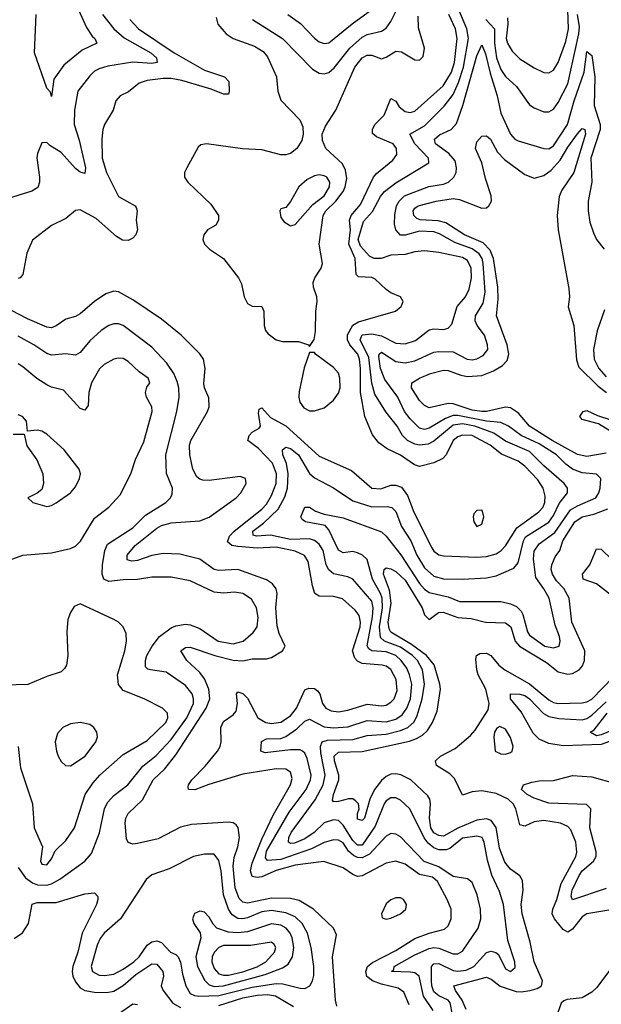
# Model space of a CAD drawing. Header units: inches. Extents: x 884549 to 1028252, y 526810 to 653624.
# Tile 658 of 1056: x 991577 to 994010, y 561632 to 565749. Entities that reach past the tile are written whole.
import ezdxf

# ---------------------------------------------------------------- set-up
doc = ezdxf.new("R2010")
doc.units = ezdxf.units.IN
doc.header["$MEASUREMENT"] = 0
doc.layers.add('A9596', color=7, linetype='Continuous')

msp = doc.modelspace()

# ---------------------------------------------------------------- linework, layer by layer
at = {"layer": 'A9596', "color": 5}
for points, elevation in [([(991923.3, 565770), (991971.1, 565710), (992013.6, 565673.6), (992124.8, 565610), (992149.4, 565590), (992152.2, 565570), (992130, 565565.8), (992050, 565570.6), (991946.1, 565553.9), (991910, 565543.8), (991890, 565533.2), (991870, 565514.4), (991819.8, 565450), (991805.9, 565370), (991804.7, 565310), (991825.3, 565245.3), (991852.4, 565130), (991850, 565105.7), (991830, 565110.7), (991810, 565126.9), (991750, 565193), (991702.5, 565222.5), (991690, 565235.4), (991670, 565234), (991651, 565189), (991648.8, 565171.2), (991659.8, 565090), (991660.1, 565070), (991652.1, 565047.9), (991628.2, 565031.8), (991510, 564996.1)], 2060), ([(991822.3, 565790), (991856, 565716), (991879.9, 565679.9), (991891.6, 565670), (991899.1, 565650), (991838, 565622), (991760.8, 565559.2), (991719.4, 565500.6), (991710, 565428), (991705.6, 565445.6), (991690, 565462), (991639.1, 565610), (991646.3, 565770)], 2040), ([(992398.2, 565758.2), (992405.5, 565730), (992440.2, 565690), (992470, 565669.6), (992558.7, 565638.7), (992595.2, 565615.2), (992614, 565594), (992650.8, 565510), (992657, 565450), (992670, 565412.2), (992749.2, 565330), (992760.9, 565300.9), (992763.5, 565270), (992756.6, 565243.4), (992736, 565210), (992710, 565189.9), (992690, 565184.1), (992670, 565184.5), (992590, 565205.2), (992508.5, 565208.5), (992358, 565230), (992334.3, 565225.7), (992323.9, 565216.1), (992275.6, 565130), (992266.9, 565110), (992266.9, 565090), (992279.7, 565070), (992377.2, 564977.2), (992409, 564930), (992408.8, 564910), (992397.5, 564890), (992362.6, 564870), (992347.4, 564850), (992343.7, 564830), (992350.4, 564810), (992370.4, 564790), (992430, 564750.3), (992491.6, 564670), (992504.5, 564644.5), (992516.5, 564590), (992530, 564562.4), (992550, 564551.6), (992590.4, 564550), (992597.8, 564530), (992599.4, 564470), (992605.6, 564450), (992615.9, 564435.9), (992650.4, 564410), (992676, 564404), (992743.4, 564403.4), (992784.7, 564390), (992790, 564382), (992808.4, 564411.6), (992814.5, 564445.5), (992816.1, 564530), (992821.6, 564570), (992819.9, 564590), (992805.5, 564630), (992804.4, 564650), (992811.6, 564670), (992837.9, 564710), (992843.4, 564730), (992830.3, 564810), (992845.9, 564930), (992857.3, 564950), (992899.5, 564990), (992930.1, 565029.9), (992939.1, 565050), (992944.9, 565084.9), (992939.9, 565119.9), (992926.7, 565146.7), (992857.1, 565210), (992843.9, 565243.9), (992842, 565270), (992856.5, 565303.5), (992899.5, 565370), (992979.5, 565550), (993010, 565589.7), (993030, 565600.6), (993050, 565601), (993090, 565585.7), (993110, 565591.8), (993150, 565617.3), (993174.3, 565614.3), (993230, 565580.9), (993250, 565579.1), (993265, 565595), (993270.8, 565630), (993245.4, 565714.6), (993244, 565764)], 2120), ([(993205.9, 561630), (993183.5, 561683.5), (993160.1, 561700.1), (993090, 561716.1), (993052.6, 561730), (993028.8, 561748.8), (993024.5, 561770), (993031.6, 561790), (993053.2, 561806.8), (993150, 561857.1), (993230, 561906.7), (993290, 561929.7), (993353.6, 561946.4), (993370, 561960.2), (993382.1, 561990), (993381.4, 562030), (993365.4, 562070), (993325.4, 562145.4), (993304.1, 562164.1), (993250, 562175.4), (993190, 562217.6), (993150, 562230.4), (993110, 562222.1), (993010, 562169.1), (992990, 562166.9), (992970, 562174.8), (992930, 562202.5), (992848.9, 562228.9), (992730, 562213.3), (992650, 562191.8), (992590, 562165.6), (992570, 562161.8), (992550, 562167.1), (992542.3, 562190), (992550, 562222.9), (992590, 562322.1), (992637.3, 562422.7), (992710.3, 562550), (992716.7, 562576.7), (992710, 562602.4), (992690, 562615.2), (992650, 562616.9), (992510, 562594.6), (992368.3, 562551.7), (992310, 562528.8), (992282.7, 562530), (992282.1, 562542.1), (992282.7, 562550), (992296.4, 562570), (992352.6, 562627.4), (992404.3, 562690), (992415.4, 562710), (992419.5, 562730), (992417.9, 562790), (992430, 562814.8), (992470, 562842.2), (992482.2, 562857.8), (992487.8, 562890), (992484.5, 562930), (992490, 562938.9), (992510, 562932.2), (992530, 562912.7), (992573.3, 562830), (992606, 562810), (992630, 562806.2), (992670, 562811.9), (992710, 562838.1), (992734.9, 562870), (992770, 562947), (992786.1, 562953.9), (992810, 562952.2), (992822.7, 562942.7), (992832.4, 562930), (992844.2, 562890), (992858.3, 562870), (992879.3, 562859.3), (992910, 562855.5), (992950, 562862), (993030, 562887.4), (993090, 562880.7), (993110, 562883.1), (993130, 562894.8), (993142.9, 562910), (993155.7, 562944.3), (993152.5, 562990), (993130, 563032.1), (993110, 563045.7), (993093, 563050), (993010, 563057.6), (992990, 563067.2), (992979.4, 563079.4), (992969.4, 563110), (993000.9, 563210), (993002.8, 563230), (992997.3, 563257.3), (992980.1, 563280.1), (992927.5, 563327.5), (992890, 563337.1), (992830, 563338.2), (992812.3, 563350), (992801.4, 563381.4), (992784.1, 563484.1), (992768.2, 563508.2), (992730, 563526.7), (992650, 563542.8), (992570, 563539), (992490, 563545.6), (992464.6, 563550), (992446.1, 563566.1), (992454.6, 563590), (992473.9, 563610), (992590, 563701.7), (992610, 563722.8), (992630, 563759.6), (992649.2, 563810), (992651.9, 563850), (992635, 563895), (992576.2, 563956.2), (992531.1, 563990), (992536.3, 564010), (992550, 564024.9), (992579, 564041), (992584.7, 564050), (992575.8, 564104.2), (992579.3, 564120.7), (992590, 564126.7), (992626.1, 564086.1), (992690.2, 564050.2), (992830, 563923.8), (992964.6, 563864.6), (993050, 563790.2), (993087.9, 563787.9), (993130, 563802.3), (993150, 563803.3), (993173.7, 563793.7), (993200, 563760), (993226.5, 563690), (993301.2, 563541.2), (993310, 563526.7), (993330, 563511.9), (993350, 563507.5), (993490, 563501.2), (993530, 563504.9), (993570, 563515.9), (993591, 563529), (993610, 563549.5), (993656.3, 563623.7), (993749, 563691), (993765.4, 563710), (993773.7, 563730), (993776, 563756), (993767.5, 563790), (993744.7, 563824.7), (993690, 563882.6), (993662.7, 563902.7), (993592.9, 563932.9), (993545.3, 563970), (993470, 564010.7), (993430, 564012.3), (993410, 564004.8), (993390, 563989.1), (993361.5, 563930), (993346.5, 563913.5), (993310, 563896.7), (993250, 563881.2), (993228.1, 563888.1), (993170, 563928.6), (993114.3, 563954.3), (993079.3, 563979.3), (993052.6, 564012.6), (993020.8, 564090), (993002.1, 564190), (993003.1, 564290), (992999, 564330), (992990.9, 564350), (992958.2, 564390), (992948.4, 564410), (992948.8, 564431.2), (992970, 564471.1), (992995, 564485), (993149.8, 564530.2), (993172.8, 564550), (993181.6, 564570), (993169.7, 564589.7), (993130, 564606.4), (993110, 564620.3), (993064.1, 564664.1), (993050, 564671.4), (992993.8, 564673.8), (992983.9, 564683.9), (992980.5, 564750), (992953.9, 564810), (992960.9, 564870), (992956.1, 564910), (992963, 564930), (993003.2, 564976.8), (993057, 565090), (993070, 565105.4), (993138.5, 565161.5), (993154.2, 565185.8), (993153.7, 565210), (993139.2, 565230), (993070, 565258.8), (993052.7, 565272.7), (993052.3, 565290), (993062.1, 565310), (993101.4, 565350), (993130, 565419.7), (993150, 565408.1), (993164.7, 565384.7), (993190, 565364.8), (993210, 565360.7), (993230, 565366.6), (993347.9, 565472.1), (993383.9, 565530), (993395.7, 565570), (993406.5, 565670), (993399.9, 565710), (993372.2, 565770)], 2080), ([(992550.9, 565750), (992677, 565670), (992801.7, 565541.7), (992830, 565525.8), (992850, 565522.3), (992870, 565528.4), (992892.5, 565547.5), (992958.2, 565630), (993010, 565675.4), (993030, 565687.2), (993090, 565701.1), (993110, 565712.8), (993130, 565741.1), (993150, 565782.6)], 2140), ([(993306.1, 561606.1), (993266.1, 561666.1), (993247.9, 561750), (993230, 561763.1), (993210, 561767.2), (993132.7, 561770), (993141.7, 561778.3), (993144.1, 561790), (993230, 561839.6), (993290, 561865.5), (993310, 561869.4), (993330, 561866.8), (993390, 561843), (993410, 561843.3), (993430, 561854.2), (993495, 561950), (993506.6, 561990), (993504.1, 562030), (993491.4, 562090), (993470, 562140.9), (993450, 562157.1), (993390, 562166.8), (993330, 562207.1), (993269.7, 562229.7), (993170, 562331.9), (993150, 562343.4), (993130, 562346.2), (993110, 562334.5), (993040.6, 562259.4), (993010, 562244.2), (992990, 562245.3), (992973.7, 562253.7), (992953, 562273), (992930, 562306.8), (992910, 562318.8), (992890, 562319.4), (992850, 562308.5), (992797.2, 562282.8), (992670, 562237.3), (992613.3, 562233.3), (992604.9, 562244.9), (992610, 562272.5), (992704, 562436), (992775.7, 562530), (992793.8, 562570), (992796.4, 562590), (992780, 562660), (992770, 562681.7), (992760.7, 562690), (992750, 562695.6), (992710, 562696.8), (992604.2, 562684.2), (992586.3, 562690), (992589.1, 562730.9), (992610, 562741.6), (992670, 562743.7), (992690, 562751.8), (992736.1, 562783.9), (992770, 562815.9), (992790, 562824.3), (992850, 562792.6), (992890, 562787.9), (992950, 562792.5), (993030, 562818.4), (993110, 562813.2), (993150, 562824), (993176.9, 562843.1), (993197.1, 562870), (993211.6, 562910), (993216.9, 562970), (993208.4, 563010), (993197, 563037), (993173.4, 563070), (993150.3, 563090), (993110, 563105.3), (993049.5, 563109.5), (993037.7, 563117.7), (993031.1, 563131.1), (993052.6, 563252.6), (993055.4, 563290), (993050, 563317), (992970, 563409.1), (992950, 563419.5), (992890, 563432.2), (992870, 563449.1), (992859.4, 563470), (992845.9, 563530), (992830, 563556.6), (992810.9, 563570.9), (992790, 563577.7), (992710, 563575.9), (992625.8, 563594.2), (992568, 563590), (992553.4, 563593.4), (992552.7, 563610), (992596.4, 563643.6), (992657.9, 563702.1), (992685.8, 563754.2), (992697.3, 563790), (992699.6, 563850), (992693.2, 563893.2), (992677.6, 563930), (992676, 563950), (992690, 563961), (992710, 563956.2), (992742.7, 563930), (992790, 563851.2), (992810, 563832.9), (992890, 563791.7), (992970, 563737.2), (993050, 563712.2), (993113.6, 563713.6), (993134.3, 563710), (993150, 563692.1), (993173.9, 563630), (993212.9, 563570), (993238.1, 563510), (993270, 563457.5), (993310, 563422.7), (993350, 563410.5), (993430.8, 563409.2), (993530, 563415.3), (993570, 563423.4), (993644.8, 563455.2), (993661.8, 563478.2), (993684.2, 563570), (993693.6, 563586.4), (993790, 563648.1), (993810, 563675.5), (993834.6, 563725.4), (993868.7, 563770), (993869.2, 563790), (993854.9, 563810), (993770, 563883.3), (993710, 563943.1), (993610, 563986.1), (993560.7, 564020.7), (993481.2, 564050), (993430, 564059), (993390, 564053.1), (993310, 563987.3), (993285.9, 563974.1), (993250, 563970.3), (993230, 563974.3), (993199.3, 563990), (993178.9, 564010), (993156.1, 564050), (993109.1, 564109.1), (993063, 564183), (993049.7, 564229.7), (993037, 564337), (993001.1, 564410), (993010, 564431), (993050, 564435.4), (993090, 564426.9), (993150, 564396), (993190, 564393), (993232.8, 564407.2), (993290, 564452.6), (993310, 564456.8), (993350, 564453.2), (993370, 564458.8), (993384.3, 564475.7), (993407.5, 564550), (993442.5, 564590), (993457.9, 564622.1), (993466.5, 564670), (993465.5, 564710), (993450, 564741.7), (993430, 564754.6), (993330, 564775.4), (993270, 564782.6), (993230, 564778.6), (993190, 564767.5), (993130, 564764.3), (993089.6, 564750.4), (993059.5, 564750), (993040.5, 564760.5), (993002.6, 564802.6), (992992.4, 564830), (993014.9, 564905.1), (993053.2, 564946.8), (993086.7, 565010), (993103.6, 565030), (993150, 565067), (993288, 565150), (993287, 565170), (993229.9, 565230), (993209.1, 565270), (993270, 565304.6), (993352.8, 565387.2), (993390, 565436.1), (993413.3, 565486.7), (993434.1, 565550), (993455.2, 565670), (993447.8, 565710), (993414.1, 565790)], 2060), ([(992698.6, 565770), (992752.3, 565732.3), (992810, 565671), (992830, 565656.3), (992850, 565648.8), (992870, 565651.8), (992968, 565732), (993050, 565792.1)], 2160), ([(993527.3, 565750), (993563.1, 565710), (993563.4, 565650), (993572.4, 565590), (993590, 565541), (993610, 565511.4), (993655, 565470), (993710, 565393.4), (993730, 565380.2), (993770, 565364.1), (993790, 565363.8), (993810, 565375.4), (993830, 565402.3), (993870, 565481), (993916.5, 565690), (993918.4, 565718.4), (993911.1, 565770)], 2060), ([(993617.3, 565757.3), (993619.2, 565730), (993612.2, 565670), (993617.7, 565650), (993637.5, 565617.5), (993670, 565585.6), (993730, 565547.2), (993770, 565528.5), (993790, 565526.7), (993810, 565538), (993830, 565569.2), (993862, 565658), (993873, 565710), (993870.8, 565790)], 2080), ([(992038.1, 565750), (992074.1, 565710), (992223.1, 565610), (992350, 565537.7), (992433.6, 565510), (992451.3, 565490), (992453.9, 565450), (992450, 565436.9), (992430, 565437.9), (992378.2, 565458.2), (992254.5, 565494.5), (992210, 565502.9), (992176.9, 565503.1), (992110, 565494.5), (992076.6, 565483.4), (992032.4, 565447.6), (991997.6, 565430), (991979.6, 565410), (991968.2, 565370), (991931, 565310), (991924.3, 565290), (991920.4, 565250), (991922.5, 565170), (991939.5, 565110), (991990, 565010.2), (992060.2, 564970), (992064, 564964), (992067.8, 564950), (992064.1, 564910), (992069.3, 564870), (992063.3, 564850), (992050, 564835.3), (992030, 564825.4), (992007.3, 564827.3), (991982.4, 564842.4), (991897.2, 564917.2), (991830, 564953.5), (991810, 564950.9), (991770, 564917.2), (991710, 564888.4), (991630, 564827.1), (991607, 564773), (991590, 564683.5), (991578.3, 564670), (991570, 564667.1)], 2080), ([(993388.2, 561588.2), (993378.2, 561638.2), (993369.3, 561650), (993330, 561667.2), (993310, 561685), (993300.5, 561710), (993299.5, 561730), (993299.7, 561790), (993310, 561801.5), (993330, 561802.6), (993390, 561773.7), (993410, 561770.4), (993445.4, 561774.6), (993477.4, 561790), (993530, 561849.1), (993550, 561854.9), (993568.9, 561848.9), (993579.9, 561839.9), (993610, 561780.7), (993630, 561769.5), (993650, 561786.4), (993649, 561810), (993618.9, 561898.9), (993600.9, 562050), (993583.9, 562103.9), (993552.5, 562172.5), (993534.4, 562234.4), (993520.6, 562310), (993511.1, 562330), (993490, 562334.8), (993430, 562327.2), (993375.8, 562284.2), (993361.7, 562278.3), (993330, 562278.6), (993310, 562286.2), (993285.3, 562305.3), (993268.4, 562328.4), (993209.5, 562449.5), (993170, 562485.4), (993150, 562495.7), (993130, 562495.9), (993110, 562482.4), (993101.4, 562470), (993063.5, 562376.5), (993010, 562297.8), (992990, 562296.9), (992970, 562317.6), (992930, 562380.6), (992910, 562400.6), (992890, 562403.8), (992850, 562390.3), (992808.8, 562350), (992770, 562324.2), (992726, 562306), (992710, 562304.1), (992701.6, 562310), (992702.8, 562330), (992712, 562350), (992812.4, 562487.6), (992846.8, 562550), (992854.5, 562590), (992836.7, 562683.3), (992835.2, 562710), (992842.4, 562730), (992864.1, 562735.9), (992970, 562739.2), (993030, 562755.8), (993110, 562761.2), (993170, 562776.5), (993201.3, 562790), (993226.9, 562813.1), (993240, 562840), (993260.5, 562910), (993270.9, 562970), (993262.7, 563030), (993241.5, 563070), (993220.7, 563090), (993170, 563125.3), (993102.7, 563150), (993086.2, 563166.2), (993082.5, 563210), (993095.1, 563290), (993092.8, 563330), (993086.3, 563350), (993052.5, 563410), (993030, 563491.7), (993010.5, 563510.5), (992990, 563519.5), (992970, 563524.7), (992930, 563519.9), (992910.4, 563530.4), (992870, 563615.8), (992854.3, 563634.3), (992773.2, 563650), (992759.1, 563659.1), (992753.5, 563670), (992770, 563710.4), (992790, 563710.3), (992814.1, 563694.1), (992850, 563681.8), (992930, 563666.8), (993090, 563607.7), (993110, 563589), (993171.3, 563511.3), (993250, 563391.7), (993270, 563368.2), (993290, 563353.6), (993370, 563336), (993416.8, 563316.8), (993590, 563315.6), (993630, 563306.2), (993655.1, 563295.1), (993675.3, 563275.3), (993682.1, 563262.1), (993701.5, 563190), (993710, 563175.2), (993773.8, 563130), (993810, 563122.2), (993833.8, 563130), (993838.3, 563150), (993835.3, 563170), (993817.4, 563217.4), (993791.4, 563330), (993770, 563369.8), (993736.9, 563416.9), (993726.6, 563493.4), (993730, 563526.9), (993750, 563557.8), (993815.7, 563604.3), (993880.8, 563699.2), (993910, 563716.9), (993987, 563750), (994000.1, 563770), (994005, 563790), (994008.2, 563830), (993990, 563848.2), (993930, 563854.7), (993890, 563869.2), (993862.2, 563890), (993823.2, 563930), (993750, 563975.2), (993675.2, 564010), (993622, 564050), (993590, 564064.6), (993530, 564070), (993410, 564094.2), (993390, 564093.6), (993358.1, 564081.9), (993290, 564041.2), (993270, 564035.9), (993250, 564041.3), (993210, 564079.7), (993186.5, 564110), (993158.4, 564170), (993104.4, 564244.4), (993085.7, 564290), (993079.8, 564340.2), (993080.7, 564350), (993090, 564358.6), (993150, 564319.4), (993190, 564314.3), (993230, 564322.4), (993310, 564358.8), (993330, 564360.9), (993390, 564359.6), (993448.8, 564328.8), (993470, 564327), (993490, 564331.1), (993515.6, 564344.4), (993534.9, 564370), (993534.5, 564390), (993520.9, 564430), (993491.4, 564470), (993482.3, 564490), (993484.3, 564510), (993516.2, 564563.8), (993523.6, 564610), (993515.5, 564730), (993511.1, 564750), (993498.6, 564770), (993470.1, 564790.1), (993397.4, 564817.4), (993333.6, 564853.6), (993310, 564861.3), (993250, 564864.4), (993190, 564847.3), (993170, 564847.4), (993149.9, 564870), (993145.4, 564894.6), (993146.4, 564933.6), (993153.6, 564970), (993164.4, 564990), (993187, 565013), (993288.5, 565051.5), (993350, 565061.1), (993371.4, 565070), (993393, 565090), (993402.3, 565110), (993404.6, 565130), (993399.2, 565159.2), (993372, 565190), (993316.4, 565230), (993311.8, 565250), (993333.1, 565266.9), (993381.5, 565290), (993404.8, 565315.2), (993430.5, 565390), (993490, 565598), (993510, 565644.4), (993525.5, 565605.5), (993544.7, 565524.7), (993575.1, 565430), (993590, 565358), (993630, 565270.2), (993648.9, 565248.9), (993662.1, 565242.1), (993770, 565210.1), (993790, 565209), (993810, 565221.8), (993869.2, 565310), (993896.3, 565410), (993939.2, 565530), (993950, 565615.3), (993970, 565599.1), (993983.6, 565510), (993980.6, 565390), (994005, 565310), (994005.1, 565290), (993966.9, 565170), (993970.1, 565070), (993955.9, 564990), (993954.6, 564950), (993962.7, 564902.7), (993977.1, 564857.1), (993990, 564830.4), (994022.6, 564790)], 2040), ([(994030, 563936.4), (993950, 563922.3), (993910, 563930.9), (993804.1, 563990), (993710, 564049.9), (993664.2, 564104.2), (993630, 564125.5), (993609, 564129), (993530.4, 564110), (993510, 564110), (993470, 564116.3), (993390, 564142.4), (993370, 564144.3), (993290, 564126.7), (993270, 564135.3), (993250, 564156.8), (993216.6, 564210), (993218, 564230), (993249.8, 564250), (993295.1, 564270), (993350, 564283.3), (993370, 564281.5), (993422.6, 564262.6), (993450, 564257.6), (993510, 564261.4), (993559.4, 564280.6), (993597.4, 564302.6), (993616.4, 564323.6), (993623.8, 564350), (993616.7, 564390), (993571.4, 564510), (993579.1, 564580.9), (993577, 564630), (993559.3, 564750), (993545.3, 564785.3), (993516.5, 564816.5), (993438, 564850), (993359.8, 564899.8), (993327.5, 564907.5), (993252, 564912), (993238, 564918), (993226, 564930), (993223.5, 564950), (993230, 564960.5), (993244.2, 564970), (993319.7, 564990), (993390, 565000.6), (993417.3, 564997.3), (993510, 564961.5), (993530, 564962.7), (993540.3, 564970), (993551.2, 564990), (993550, 565012.3), (993525.1, 565085.1), (993510.9, 565150), (993484.5, 565210), (993490, 565237.6), (993510, 565261.6), (993530, 565263.9), (993546, 565250), (993575.4, 565195.4), (993604.7, 565164.7), (993690, 565101), (993730, 565086.8), (993770, 565097.6), (993800.2, 565119.8), (993838.6, 565161.4), (993870, 565215.3), (993910, 565271.2), (993930, 565294.3), (993941.6, 565290), (993944.2, 565270), (993894.6, 565110), (993844.4, 565035.6), (993834.2, 565010), (993825.5, 564930), (993830.2, 564870), (993874.8, 564625.2), (993877.2, 564590), (993871.8, 564548.2), (993895.4, 564470), (993906.6, 564326.6), (993915.6, 564295.6), (993996.7, 564216.7), (994032, 564190)], 2020), ([(992904.1, 561624.1), (992898.4, 561650), (992885.4, 561830), (992902, 561922), (992889.8, 561950), (992806.1, 562030), (992746.5, 562066.5), (992710, 562073.9), (992630, 562076.5), (992530, 562055.2), (992510, 562059.7), (992494.7, 562074.7), (992478.6, 562118.6), (992469.3, 562210), (992474.3, 562245.7), (992489.9, 562290), (992496.7, 562330), (992491.1, 562371.1), (992482.3, 562382.3), (992470, 562390.6), (992450, 562394.1), (992295.6, 562384.4), (992250, 562372.6), (992155.9, 562324.1), (992070, 562304.2), (992050, 562301.9), (992030, 562308.9), (992024, 562324), (992018.7, 562390), (992020.7, 562410), (992031.1, 562430), (992090, 562487.2), (992135.4, 562570), (992183.7, 562616.2), (992230, 562675.9), (992356.8, 562870), (992372.6, 562910), (992367.8, 562950), (992350, 562992.4), (992330, 563018.9), (992275.9, 563070), (992250.8, 563110), (992270, 563124.4), (992290, 563125.6), (992393.2, 563090), (992470, 563070.9), (992510, 563068.1), (992550, 563075.9), (992610, 563076.6), (992630, 563082.2), (992675.8, 563110), (992687.1, 563130), (992662.7, 563182.7), (992654.4, 563214.4), (992647.8, 563290), (992653.8, 563350), (992649.9, 563369.9), (992634.6, 563390), (992610, 563406.9), (992490, 563450.7), (992410, 563445.8), (992390, 563450.6), (992330, 563492.8), (992246.2, 563513.8), (992177.4, 563517.4), (992130, 563508.1), (992070, 563487.9), (992045.4, 563485.4), (992026.5, 563490), (992026.1, 563510), (992059.9, 563550), (992150, 563622.4), (992170, 563633.6), (992210, 563645.4), (992330, 563654), (992370, 563668.3), (992482, 563750), (992501.7, 563770), (992523.7, 563810), (992522.2, 563830), (992499, 563839), (992370, 563822.5), (992343.5, 563823.5), (992330, 563827.5), (992318.2, 563838.2), (992301.5, 563870), (992288, 563930), (992286.9, 563970), (992293.2, 563990), (992363.2, 564110), (992369.3, 564130), (992368.1, 564168.1), (992349.9, 564209.9), (992347.2, 564227.2), (992353.3, 564290), (992346, 564330), (992331.1, 564351.1), (992252.9, 564430), (992170, 564497.3), (992050, 564578.2), (991990, 564611.1), (991970, 564613.9), (991937.2, 564602.8), (991889.3, 564570), (991830, 564519.3), (991810, 564507.8), (991770, 564496.4), (991730, 564469.1), (991710, 564461.1), (991690, 564463.4), (991610, 564497.8), (991509.8, 564550)], 2120), ([(994023.7, 564536.3), (993992.3, 564447.7), (993978, 564370), (993980.6, 564330), (993999.9, 564290), (994030, 564256)], 2040), ([(991570, 562204.6), (991601.4, 562161.4), (991630, 562139.7), (991651.3, 562131.3), (991690, 562129.7), (991710, 562135.3), (991744.7, 562155.3), (991849, 562231), (991877.9, 562262.1), (991911.3, 562348.7), (991931, 562449), (991944.2, 562475.8), (991970, 562505), (992029.8, 562550), (992092, 562628), (992148.1, 562671.9), (992210, 562739.7), (992275.8, 562830), (992303.4, 562890), (992304.5, 562910), (992298.3, 562930), (992270, 562964.5), (992190, 563021.2), (992123.7, 563030), (992113.1, 563033.1), (992103.7, 563043.7), (992102.5, 563070), (992108.9, 563090), (992130.9, 563130), (992161.7, 563170), (992210, 563205.5), (992230, 563214.3), (992270, 563221), (992290, 563218.8), (992330, 563203.7), (992407.2, 563150), (992470, 563139.4), (992512.4, 563150), (992553.7, 563186.3), (992569.9, 563210.1), (992575.1, 563250), (992568.1, 563290), (992546.7, 563326.7), (992510, 563349.2), (992475.1, 563355.1), (992430, 563351.7), (992390, 563355.9), (992290, 563402.2), (992210, 563417.9), (992130, 563418.5), (992070, 563408.7), (992010, 563407.3), (991950, 563399.6), (991928.6, 563410), (991922.3, 563430), (991923.5, 563470), (991932.8, 563530), (991944.6, 563555.4), (992050, 563624.9), (992102.7, 563677.3), (992188.5, 563730), (992208.3, 563750), (992215.4, 563764.6), (992216.8, 563790), (992191.5, 563851.5), (992188.5, 563930), (992234.3, 564110), (992243.8, 564170), (992242.5, 564210), (992236.2, 564236.2), (992221.9, 564270), (992193.1, 564313.1), (992130, 564379.5), (992010, 564469.8), (991990, 564477.7), (991970, 564477.3), (991950, 564470.6), (991917.6, 564450), (991870, 564405.6), (991830, 564356.8), (991810, 564346.9), (991770, 564352.3), (991710, 564346.9), (991690, 564353.5), (991636.5, 564390), (991570, 564425.5)], 2140), ([(991470, 563466.2), (991590, 563510.2), (991710, 563520.3), (991790, 563537.8), (991810, 563547.2), (991831, 563569), (991890, 563664.2), (991950, 563710.2), (991997.3, 563762.7), (992041.6, 563850), (992061.4, 563910), (992095.5, 563984.5), (992130.5, 564110), (992129.2, 564130), (992107.1, 564170), (992103, 564190), (992108.1, 564211.9), (992120.9, 564230), (992114.5, 564250), (992076, 564276), (992030, 564320.2), (992010, 564331.9), (991990, 564334), (991970, 564329.1), (991930, 564307.4), (991910.9, 564289.1), (991876.6, 564230), (991866.5, 564190), (991863.8, 564136.2), (991850, 564116.2), (991830, 564123), (991759.8, 564199.8), (991710, 564212.3), (991690, 564222.2), (991649, 564249), (991590, 564297.8), (991570, 564310.6)], 2160), ([(994045.9, 564030), (993998.7, 564058.8), (993930, 564077.4), (993920.6, 564090), (993933.7, 564110), (993950, 564114.9), (993994.6, 564094.6), (994110, 564056.1)], 1980), ([(991550, 564016.1), (991595.9, 564015.9), (991606.9, 563966.9), (991648.8, 563908.8), (991673.4, 563850), (991676.9, 563810), (991670, 563785.2), (991650, 563769), (991611.3, 563750), (991632, 563730), (991690, 563713.4), (991710, 563717.1), (991730, 563728.5), (991789.6, 563770), (991810, 563795.8), (991827.7, 563830), (991830.6, 563850), (991825, 563870), (991763.5, 563950), (991690, 564015.8), (991670, 564028.7), (991650, 564032), (991608.9, 564028.9), (991604.7, 564070), (991589.2, 564090), (991570, 564096.9)], 2180), ([(993445.4, 561610), (993428, 561650), (993400.6, 561690), (993392.8, 561710), (993530, 561746.1), (993550, 561736.8), (993587.3, 561707.3), (993653.7, 561686.3), (993675.6, 561684.4), (993712, 561690), (993741.2, 561698.8), (993760.5, 561710), (993764.8, 561730), (993729.1, 561809.1), (993712.4, 561892.4), (993679.2, 562010), (993675.4, 562050), (993683.7, 562110), (993680.2, 562150), (993669.5, 562169.5), (993630, 562197.1), (993607, 562227), (993584.6, 562284.6), (993570, 562371.4), (993550, 562400.5), (993530, 562407), (993490, 562402), (993410, 562368.8), (993350, 562335.2), (993330, 562337.4), (993310, 562349.3), (993297.1, 562370), (993292, 562410), (993296, 562470), (993292.5, 562490), (993284.4, 562504.4), (993213.4, 562570), (993170.9, 562590.9), (993150, 562595.8), (993130, 562594.2), (993110, 562584.8), (993090, 562567.4), (993061.4, 562530), (993041.1, 562490), (993018.9, 562410), (993010, 562400.2), (992990, 562405.7), (992990.7, 562430), (992997.4, 562450), (992993.9, 562470), (992982.4, 562482.4), (992970, 562491.1), (992951.8, 562491.8), (992910, 562479.5), (992890, 562479.3), (992885.3, 562485.3), (992889.9, 562509.9), (992912.1, 562570), (992912.2, 562590), (992893.9, 562650), (992892.2, 562670), (992910, 562686.6), (993010, 562689.8), (993207.5, 562732.5), (993237, 562743), (993262.7, 562757.3), (993283.1, 562776.9), (993304.3, 562810), (993322.9, 562857.1), (993337.4, 562950), (993335.3, 562970), (993310.8, 563050.8), (993279.5, 563090), (993216.2, 563136.2), (993130, 563187.6), (993122.2, 563202.2), (993118.6, 563230), (993130.5, 563310), (993123.7, 563363.7), (993098.3, 563430), (993102.3, 563450), (993110, 563456.6), (993130, 563453.2), (993150, 563442.2), (993190, 563404.9), (993260.9, 563290), (993270, 563260.3), (993290, 563240.6), (993328.6, 563270), (993348.9, 563271.1), (993410, 563249.8), (993465.4, 563245.4), (993526, 563230), (993610, 563226.9), (993631, 563211), (993650.5, 563150.5), (993668.4, 563130), (993780.8, 563060.8), (993830, 563021.8), (993870, 563012.5), (993890, 563014.8), (993917.9, 563030), (993932, 563048), (993940.3, 563070), (993941.1, 563110), (993886.5, 563230), (993876, 563330), (993853.3, 563370), (993823.3, 563403.3), (993806.2, 563430), (993801.1, 563450), (993803.4, 563470), (993817.2, 563502.8), (993836.1, 563530), (993849.9, 563570), (993899.9, 563650), (993930, 563670.1), (993978.7, 563681.3), (994036.9, 563703.1)], 2020), ([(994110, 563297.4), (993990, 563389.9), (993935, 563410), (993931.2, 563430), (993961.9, 563470), (993990, 563536.6), (994010, 563535.3), (994055.9, 563490)], 1980), ([(991570.2, 562710.2), (991580.6, 562620.6), (991630.1, 562470), (991638, 562370), (991672.3, 562290), (991664.1, 562230), (991670, 562217.8), (991690, 562215.2), (991710, 562240.3), (991725.8, 562274.2), (991770, 562316.5), (991806.3, 562370), (991851.1, 562508.9), (991882.9, 562557.1), (991912, 562590), (992010, 562676.6), (992110, 562735.6), (992188.1, 562810), (992196.1, 562830), (992194.8, 562850), (992174.3, 562870), (992098, 562910), (992010, 562944.7), (991989.5, 562969.5), (991986.6, 563010), (992016.7, 563110), (992024.1, 563150), (992022.9, 563182.9), (992009.8, 563209.8), (991989.8, 563229.8), (991970, 563241.7), (991830, 563306.6), (991804.8, 563295.2), (991789.2, 563270.8), (991778.6, 563241.4), (991773.6, 563190), (991777.8, 563090), (991772.4, 563050), (991764.2, 563035.8), (991750, 563022.4), (991690, 563003), (991611.2, 562968.8), (991513.1, 562966.9)], 2160), ([(994050, 562026.7), (993950, 562010.4), (993930, 561998.4), (993890, 561946.5), (993870, 561933.4), (993850, 561945.4), (993814.1, 561990), (993804, 562010), (993806.8, 562030), (993824.3, 562070), (993842.3, 562137.7), (993904.2, 562250), (993908.3, 562268.3), (993903.4, 562310), (993882.3, 562362.3), (993870, 562375), (993838.9, 562390), (993770, 562401), (993730, 562394.5), (993690, 562376.6), (993670, 562382.4), (993652.9, 562450), (993642, 562470), (993620.9, 562490), (993570, 562513.1), (993510, 562524.6), (993470, 562520.4), (993430, 562506.2), (993396.4, 562576.4), (993376, 562596), (993321.1, 562630), (993316.9, 562650), (993337.9, 562670), (993398.4, 562701.6), (993463.3, 562756.7), (993482.2, 562777.8), (993537, 562863), (993541, 562890), (993527.5, 562950), (993495.6, 563010), (993489.9, 563029.9), (993485.4, 563074.6), (993488.7, 563090), (993501.8, 563098.2), (993530, 563100.2), (993548.3, 563090), (993580.9, 563050), (993606.5, 563030), (993710, 562972.2), (993790, 562905.3), (993810, 562894.3), (993830, 562890.1), (993930, 562892.4), (993950, 562896.4), (993970, 562907.3), (994060.5, 562999.5)], 1980), ([(994110, 562755.1), (994010, 562717.9), (993850, 562713.5), (993790, 562722.2), (993750, 562740.9), (993725.4, 562765.4), (993675.4, 562855.4), (993629.9, 562910), (993629.9, 562930.1), (993670, 562928.3), (993690, 562922.6), (993710.4, 562910), (993767.8, 562847.8), (993790, 562835.9), (993832.5, 562827.5), (993930, 562822), (993950, 562827.8), (993970, 562840.7), (994030, 562897.1)], 1960), ([(994074.4, 562785.6), (994010, 562758.3), (993990, 562755.2), (993964.1, 562770), (993980.1, 562779.9), (994034.8, 562850)], 1940), ([(994030, 562115.8), (993889.4, 562069.4), (993884.5, 562084.5), (993888, 562110), (993917.3, 562170), (993930, 562190.8), (993977.5, 562230), (993988.5, 562250), (993988.2, 562270), (993962.5, 562370), (993966, 562450), (993948, 562468), (993790, 562473.6), (993730, 562494.2), (993699.7, 562510), (993675.8, 562530), (993684.5, 562550), (993719.4, 562560.6), (993750, 562566.5), (993810, 562568.4), (993890, 562588.9), (993970, 562583.4), (994070, 562555.8)], 1960), ([(991553.1, 561906.9), (991588.9, 561931.1), (991613.7, 561970), (991629.4, 562050.6), (991650, 562057.3), (991730, 562057.9), (991850, 562094.5), (991890, 562098.9), (991903.1, 562083.1), (991904.4, 562070), (991898.5, 562050), (991838.5, 561930), (991820.2, 561850), (991799, 561790), (991796.3, 561770), (991799.7, 561750), (991810, 561726.7), (991830, 561700.6), (991850, 561689.2), (991890, 561682.4), (991941.4, 561681.4), (991970, 561687.3), (992010, 561711.4), (992062.9, 561757.1), (992130, 561801.8), (992150, 561799.6), (992176.2, 561770), (992179.1, 561750), (992169.3, 561710), (992176.4, 561690), (992217.1, 561637.1), (992250, 561618.2)], 2120), ([(994053.6, 561786.4), (993990, 561701.6), (993970, 561682.3), (993930, 561659.5), (993868, 561652), (993853, 561647), (993842.9, 561637.1), (993811.9, 561550), (993812, 561530), (993821.4, 561510), (993850, 561490.1), (993890, 561482.1), (993930, 561480.5), (993990, 561489.1), (994010, 561501.4), (994030, 561525.6)], 2020), ([(992410, 561627.1), (992510, 561658.7), (992570, 561670.6), (992613.6, 561673.6), (992647.1, 561667.1), (992722.3, 561622.3)], 2120), ([(991990, 561592.6), (992050, 561634.2), (992070, 561631.5)], 2080)]:
    msp.add_lwpolyline(points, dxfattribs=dict(at, elevation=elevation))
for points, elevation in [([(992830, 565099.6), (992810, 565096.6), (992779.2, 565080.8), (992745, 565050), (992710, 564989.3), (992690, 564964), (992670, 564958), (992664.7, 564950), (992670, 564922), (992683.5, 564903.5), (992710, 564886.8), (992730, 564893), (992803.3, 564976.7), (992850, 565012.4), (992873, 565050), (992874.4, 565070), (992861.2, 565090), (992850, 565096.7)], 2140), ([(992790, 564358), (992767.3, 564292.7), (992746.2, 564193.8), (992744, 564170), (992748.6, 564150), (992765.6, 564125.6), (992790, 564113.2), (992810, 564113.2), (992850, 564126.3), (992890, 564158.3), (992910, 564187.2), (992917.1, 564210), (992916.6, 564250), (992910, 564270.5), (992890, 564294.8), (992814, 564350), (992810, 564357.2)], 2120), ([(993510, 563698), (993490, 563696.2), (993477.3, 563682.7), (993473.7, 563670), (993476.9, 563650), (993490, 563630.3), (993510, 563639), (993519.3, 563670), (993513.5, 563693.5)], 2120), ([(991830, 562809.7), (991790, 562804.4), (991757.1, 562790), (991735.3, 562764.7), (991725.3, 562730), (991730.3, 562690), (991738.3, 562670), (991750, 562648), (991768, 562630), (991790, 562629.1), (991850.7, 562670), (991895.3, 562730), (991901.7, 562750), (991898.9, 562770), (991887.3, 562790), (991870, 562802)], 2180), ([(993585.7, 562794.3), (993573.4, 562786.6), (993563.7, 562770), (993561.1, 562750), (993566.7, 562690), (993590, 562679.7), (993610, 562678.5), (993630, 562684.5), (993636.8, 562690), (993641.6, 562710), (993630, 562747.6), (993610, 562782)], 1980), ([(992350, 562259.8), (992303.8, 562250), (992202, 562198), (992130, 562172.8), (992105.5, 562154.5), (991998.3, 561990), (991930.1, 561930), (991912.9, 561907.1), (991900.7, 561879.3), (991875.5, 561790), (991881.5, 561770), (991910, 561753.3), (991931.9, 561751.9), (991970, 561758.8), (992010, 561779), (992054.8, 561810), (992076.7, 561830), (992110, 561878.9), (992130, 561893.9), (992150, 561897.9), (992170.1, 561890.1), (992207.7, 561850), (992230, 561840.5), (992240.1, 561830), (992249, 561809), (992257.8, 561757.8), (992272.4, 561710), (992290, 561677.8), (992308.3, 561668.3), (992326.2, 561666.2), (992410, 561669), (992550, 561703.6), (992650, 561719.2), (992677.5, 561717.5), (992750, 561699.1), (992770, 561698.5), (992791.2, 561708.8), (992802.5, 561730), (992807.3, 561752.7), (992806.9, 561790), (992795.9, 561870), (992780.3, 561930), (992758.2, 561970), (992730, 561998.2), (992690, 562015.2), (992630, 562024.6), (992590, 562018.4), (992530, 561993.1), (992510, 561989.6), (992490, 561991.1), (992465.7, 562005.7), (992450.2, 562030.2), (992429.2, 562090), (992419.4, 562190), (992410, 562233.3), (992390, 562259.2)], 2140), ([(993170, 562077.5), (993150, 562077), (993130, 562069), (993110, 562052.2), (993090.3, 562010), (993093.7, 561993.7), (993110, 561988.8), (993130, 561992.5), (993169.8, 562010), (993191.7, 562030), (993195.2, 562050), (993182.7, 562070)], 2120), ([(992330, 562021.7), (992308.3, 562011.7), (992299.6, 561990), (992305.8, 561970), (992331.4, 561931.4), (992335.3, 561910), (992313.3, 561830), (992320.6, 561790), (992351.2, 561731.2), (992370, 561714), (992390, 561707), (992430, 561708.8), (992603.4, 561756.6), (992675.9, 561784.1), (992699.7, 561800.3), (992718.5, 561830), (992724, 561870), (992716.9, 561910), (992708, 561930), (992691.7, 561950), (992670, 561962.8), (992630, 561968.4), (992530, 561935.4), (992490, 561931), (992450, 561934.2), (992402, 561950), (992386.7, 561966.7), (992370, 561996.9), (992350, 562018)], 2160), ([(992630, 561891.5), (992542.1, 561877.9), (992430, 561877.4), (992410, 561869.4), (992391, 561849), (992381.8, 561830), (992380.4, 561810), (992390, 561782), (992410, 561759.7), (992430, 561753.4), (992450, 561753.5), (992510, 561767.5), (992570.9, 561789.1), (992606.3, 561810), (992643.2, 561850), (992648.2, 561870), (992641.6, 561881.6)], 2180)]:
    msp.add_lwpolyline(points, close=True, dxfattribs=dict(at, elevation=elevation))

doc.saveas('drawing.dxf')
